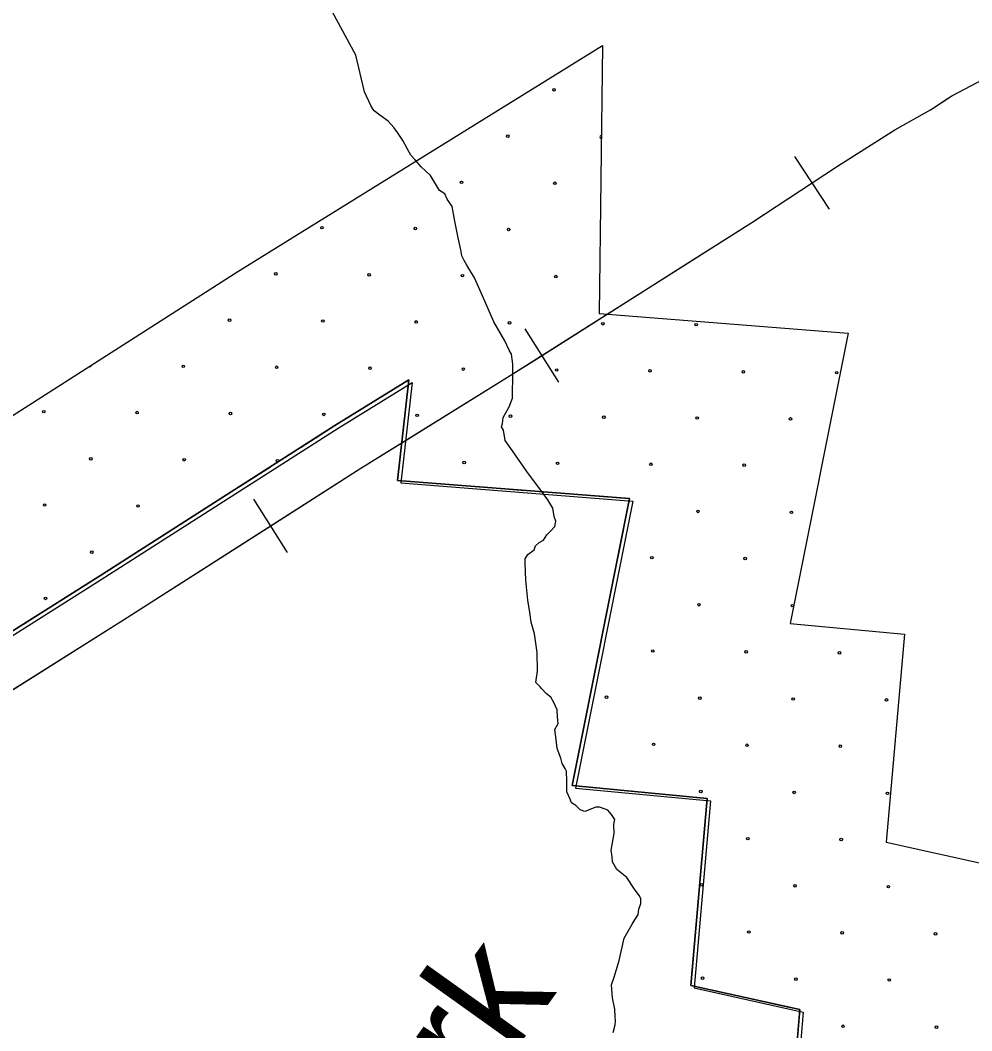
# Model space of a CAD drawing. Extents: x 1551132 to 1791609, y 378168 to 563823.
# Drawn here: x 1635876 to 1639796, y 458741 to 462903 of the extents above; entities that cross this region are included whole.
import ezdxf

# ---------------------------------------------------------------- set-up
doc = ezdxf.new("R2010")
doc.units = 0
for name, color, linetype in [('DESIGN - DRAINAGE - Bridges and Cross Drains Size Text', 7, 'Continuous'), ('DESIGN - EROSION CONTROL - Devices', 7, 'Continuous'), ('DESIGN - SCRATCH - User 1', 7, 'Continuous'), ('DESIGN - TRAFFIC CONTROL PERMANENT - Pavement Marking Text', 7, 'Continuous'), ('DESIGN - TRANSPORTATION - Shoulder Lines', 7, 'Continuous'), ('DESIGN - TRANSPORTATION - Text', 7, 'Continuous'), ('SURVEY - VEGETATION - Features with Text', 7, 'Continuous')]:
    doc.layers.add(name, color=color, linetype=linetype)

msp = doc.modelspace()

# ---------------------------------------------------------------- linework, layer by layer
at = {"layer": 'DESIGN - EROSION CONTROL - Devices'}
for centre in [(1638074.735, 462616.04), (1638074.735, 462616.04), (1637884.325, 462425.63), (1637884.325, 462425.63), (1637693.916, 462235.22), (1637693.916, 462235.22), (1638078.469, 462231.487), (1638078.469, 462231.487), (1637118.953, 462048.544), (1637118.953, 462048.544), (1637503.506, 462044.81), (1637503.506, 462044.81), (1637888.059, 462041.077), (1637888.059, 462041.077), (1636928.543, 461858.134), (1636928.543, 461858.134), (1637313.096, 461854.401), (1637313.096, 461854.401), (1637697.649, 461850.667), (1637697.649, 461850.667), (1638082.202, 461846.934), (1638082.202, 461846.934), (1636738.134, 461667.724), (1636738.134, 461667.724), (1637122.687, 461663.991), (1637122.687, 461663.991), (1637507.239, 461660.257), (1637507.239, 461660.257), (1637891.792, 461656.524), (1637891.792, 461656.524), (1638276.345, 461652.79), (1638276.345, 461652.79), (1638660.898, 461649.057), (1638660.898, 461649.057), (1636547.724, 461477.315), (1636547.724, 461477.315), (1636932.277, 461473.581), (1636932.277, 461473.581), (1637316.83, 461469.848), (1637316.83, 461469.848), (1637701.383, 461466.114), (1637701.383, 461466.114), (1638085.936, 461462.381), (1638085.936, 461462.381), (1638470.489, 461458.647), (1638470.489, 461458.647), (1638855.042, 461454.914), (1638855.042, 461454.914), (1639239.595, 461451.18), (1639239.595, 461451.18), (1635972.761, 461290.639), (1635972.761, 461290.639), (1636357.314, 461286.905), (1636357.314, 461286.905), (1636741.867, 461283.172), (1636741.867, 461283.172), (1637126.42, 461279.438), (1637126.42, 461279.438), (1637510.973, 461275.704), (1637510.973, 461275.704), (1637895.526, 461271.971), (1637895.526, 461271.971), (1638280.079, 461268.237), (1638280.079, 461268.237), (1638664.632, 461264.504), (1638664.632, 461264.504), (1639049.185, 461260.77), (1639049.185, 461260.77), (1636166.904, 461096.495), (1636166.904, 461096.495), (1636551.457, 461092.762), (1636551.457, 461092.762), (1636936.01, 461089.028), (1636936.01, 461089.028), (1637705.116, 461081.561), (1637705.116, 461081.561), (1638089.669, 461077.828), (1638089.669, 461077.828), (1638474.222, 461074.094), (1638474.222, 461074.094), (1638858.775, 461070.361), (1638858.775, 461070.361), (1635976.495, 460906.086), (1635976.495, 460906.086), (1636361.048, 460902.352), (1636361.048, 460902.352), (1638668.365, 460879.951), (1638668.365, 460879.951), (1639052.918, 460876.217), (1639052.918, 460876.217), (1636170.638, 460711.942), (1636170.638, 460711.942), (1638477.956, 460689.541), (1638477.956, 460689.541), (1638862.509, 460685.808), (1638862.509, 460685.808), (1635980.228, 460521.533), (1635980.228, 460521.533), (1638672.099, 460495.398), (1638672.099, 460495.398), (1639056.652, 460491.664), (1639056.652, 460491.664), (1638481.689, 460304.988), (1638481.689, 460304.988), (1638866.242, 460301.255), (1638866.242, 460301.255), (1639250.795, 460297.521), (1639250.795, 460297.521), (1638291.279, 460114.579), (1638291.279, 460114.579), (1638675.832, 460110.845), (1638675.832, 460110.845), (1639060.385, 460107.112), (1639060.385, 460107.112), (1639444.938, 460103.378), (1639444.938, 460103.378), (1638485.423, 459920.435), (1638485.423, 459920.435), (1638869.976, 459916.702), (1638869.976, 459916.702), (1639254.529, 459912.968), (1639254.529, 459912.968), (1638679.566, 459726.292), (1638679.566, 459726.292), (1639064.119, 459722.559), (1639064.119, 459722.559), (1639448.672, 459718.825), (1639448.672, 459718.825), (1638873.709, 459532.149), (1638873.709, 459532.149), (1639258.262, 459528.415), (1639258.262, 459528.415), (1638683.299, 459341.739), (1638683.299, 459341.739), (1639067.852, 459338.006), (1639067.852, 459338.006), (1639452.405, 459334.272), (1639452.405, 459334.272), (1638877.443, 459147.596), (1638877.443, 459147.596), (1639261.996, 459143.862), (1639261.996, 459143.862), (1639646.549, 459140.129), (1639646.549, 459140.129), (1638687.033, 458957.186), (1638687.033, 458957.186), (1639071.586, 458953.453), (1639071.586, 458953.453), (1639456.139, 458949.719), (1639456.139, 458949.719), (1639265.729, 458759.309), (1639265.729, 458759.309), (1639650.282, 458755.576), (1639650.282, 458755.576)]:
    msp.add_circle(centre, 5.28, dxfattribs=at)
for centre, start, end in [((1638268.878, 462421.896), 76.49913, 282.114901), ((1636163.171, 461481.048), 234.353128, 10.788036)]:
    msp.add_arc(centre, 5.28, start, end, dxfattribs=at)
at = {"layer": 'DESIGN - SCRATCH - User 1'}
for points in [[(1635400.18, 460994.535), (1635793.329, 461242.467), (1636772.973, 461868.267), (1638274.605, 462798.576)], [(1638274.605, 462798.576), (1638261.254, 461694.772), (1639286.572, 461614.07), (1639047.627, 460418.814), (1639518.541, 460374.155), (1639443.059, 459517.782), (1639889.84, 459419.147), (1639802.266, 458374.528), (1639971.07, 457826.947)], [(1637476.298, 461421.723), (1637172.338, 461233.409), (1636195.219, 460609.217), (1635538.809, 460195.265)], [(1638348.383, 456953.065), (1639340.735, 457325.842), (1639126.949, 458019.335), (1639021.351, 458036.944), (1639087.683, 458828.164), (1638638.127, 458927.417), (1638706.035, 459697.82), (1638149.223, 459750.621), (1638385.526, 460932.652), (1637430.29, 461007.837), (1637476.298, 461421.723)]]:
    msp.add_lwpolyline(points, dxfattribs=at)
at = {"layer": 'DESIGN - TRAFFIC CONTROL PERMANENT - Pavement Marking Text'}
for points in [[(1635538.809, 460195.265), (1636195.219, 460609.217), (1637172.338, 461233.409), (1637476.298, 461421.723)], [(1635538.809, 460195.265), (1636195.219, 460609.217), (1637172.338, 461233.409), (1637476.298, 461421.723)], [(1635538.809, 460195.265), (1636195.219, 460609.217), (1637172.338, 461233.409), (1637476.298, 461421.723)], [(1635538.809, 460195.265), (1636195.219, 460609.217), (1637172.338, 461233.409), (1637476.298, 461421.723)], [(1635538.809, 460195.265), (1636195.219, 460609.217), (1637172.338, 461233.409), (1637476.298, 461421.723)], [(1635552.501, 460185.006), (1636208.91, 460598.959), (1637186.029, 461223.151), (1637489.989, 461411.464)], [(1637476.298, 461421.723), (1637430.29, 461007.837), (1638385.526, 460932.652), (1638149.223, 459750.621), (1638706.035, 459697.82), (1638638.127, 458927.417), (1639087.683, 458828.164), (1639021.351, 458036.944), (1639126.949, 458019.335), (1639340.735, 457325.842), (1638348.383, 456953.065)], [(1637476.298, 461421.723), (1637430.29, 461007.837), (1638385.526, 460932.652), (1638149.223, 459750.621), (1638706.035, 459697.82), (1638638.127, 458927.417), (1639087.683, 458828.164), (1639021.351, 458036.944), (1639126.949, 458019.335), (1639340.735, 457325.842), (1638348.383, 456953.065)], [(1637476.298, 461421.723), (1637430.29, 461007.837), (1638385.526, 460932.652), (1638149.223, 459750.621), (1638706.035, 459697.82), (1638638.127, 458927.417), (1639087.683, 458828.164), (1639021.351, 458036.944), (1639126.949, 458019.335), (1639340.735, 457325.842), (1638348.383, 456953.065)], [(1637476.298, 461421.723), (1637430.29, 461007.837), (1638385.526, 460932.652), (1638149.223, 459750.621), (1638706.035, 459697.82), (1638638.127, 458927.417), (1639087.683, 458828.164), (1639021.351, 458036.944), (1639126.949, 458019.335), (1639340.735, 457325.842), (1638348.383, 456953.065)], [(1637476.298, 461421.723), (1637430.29, 461007.837), (1638385.526, 460932.652), (1638149.223, 459750.621), (1638706.035, 459697.82), (1638638.127, 458927.417), (1639087.683, 458828.164), (1639021.351, 458036.944), (1639126.949, 458019.335), (1639340.735, 457325.842), (1638348.383, 456953.065)], [(1637489.989, 461411.464), (1637443.982, 460997.578), (1638399.217, 460922.393), (1638162.914, 459740.362), (1638719.726, 459687.561), (1638651.819, 458917.158), (1639101.375, 458817.906), (1639035.043, 458026.685), (1639140.64, 458009.076), (1639354.426, 457315.583), (1638362.074, 456942.806)]]:
    msp.add_lwpolyline(points, dxfattribs=at)
at = {"layer": 'DESIGN - TRANSPORTATION - Shoulder Lines'}
for p, q in [((1639209.591, 462124.45), (1639066.569, 462341.589)), ((1638095.308, 461412.606), (1637956.153, 461632.237)), ((1636977.684, 460711.212), (1636837.729, 460930.326))]:
    msp.add_line(p, q, dxfattribs=at)
for points in [[(1639698.229, 462581.687), (1639714.071, 462592.029), (1639820.335, 462647.573), (1640066.921, 462772.526), (1640292.924, 462866.42)], [(1634119.05, 459056.359), (1635390.912, 459859.281), (1636301.683, 460433.638), (1637278.685, 461057.755), (1637894.521, 461439.282), (1638462.25, 461799.016), (1638889.557, 462069.315), (1639242.682, 462301.922), (1639479.393, 462450.976), (1639625.79, 462534.378), (1639714.071, 462592.029), (1639820.335, 462647.573)], [(1639138.084, 462233.02), (1639242.682, 462301.922), (1639479.393, 462450.976), (1639625.79, 462534.378), (1639698.229, 462581.687)], [(1638583.289, 461875.585), (1638889.557, 462069.315), (1639138.084, 462233.02)], [(1638025.735, 461522.426), (1638462.25, 461799.016), (1638583.289, 461875.585)], [(1637465.514, 461173.499), (1637894.521, 461439.282), (1638025.735, 461522.426)], [(1636907.702, 460820.773), (1637278.685, 461057.755), (1637465.514, 461173.499)], [(1636351.515, 460465.472), (1636907.702, 460820.773)], [(1635793.436, 460113.121), (1636301.683, 460433.638), (1636351.515, 460465.472)]]:
    msp.add_lwpolyline(points, dxfattribs=at)
at = {"layer": 'DESIGN - TRANSPORTATION - Text'}
for points in [[(1638006.118, 460299.319), (1637994.985, 460375.546), (1637981.535, 460423.755), (1637975.994, 460463.865), (1637966.569, 460514.041), (1637959.494, 460596.226), (1637956.286, 460666.353), (1637956.486, 460684.379), (1637966.669, 460702.287), (1637992.86, 460722.021), (1637999.027, 460737.98), (1638013.168, 460751.839), (1638031.251, 460761.656), (1638045.476, 460783.531), (1638061.634, 460799.373), (1638077.817, 460817.215), (1638082.058, 460839.199), (1638076.283, 460859.292), (1638070.675, 460893.392), (1638049.084, 460927.677), (1638019.576, 460968.061), (1637962.503, 461044.788), (1637903.529, 461129.549), (1637874.038, 461171.933), (1637866.522, 461214.067), (1637858.689, 461228.176), (1637862.839, 461242.143), (1637865.105, 461266.152), (1637889.563, 461309.945), (1637903.946, 461345.829), (1637904.329, 461379.872), (1637904.771, 461419.923), (1637905.513, 461485.999), (1637899.988, 461528.117), (1637890.18, 461544.243), (1637872.63, 461582.485), (1637827.565, 461661.087), (1637780.816, 461767.748), (1637747.692, 461842.209), (1637716.317, 461894.627), (1637704.534, 461912.777), (1637694.776, 461932.911), (1637691.051, 461956.987), (1637679.627, 462007.18), (1637666.402, 462075.415), (1637655.094, 462135.616), (1637635.453, 462165.875), (1637625.72, 462188.009), (1637603.903, 462202.268), (1637566.629, 462262.761), (1637527.089, 462299.245), (1637501.456, 462329.563), (1637485.681, 462347.763), (1637469.99, 462373.972), (1637452.399, 462408.207), (1637430.791, 462440.491), (1637415.033, 462460.691), (1637391.359, 462486.984), (1637357.676, 462511.384), (1637333.91, 462529.676), (1637329.985, 462535.727), (1637320.177, 462551.852), (1637294.836, 462608.203), (1637258.562, 462758.807), (1637071.991, 463105.391)], [(1638318.218, 458733.811), (1638326.568, 458765.762), (1638328.743, 458781.754), (1638326.918, 458797.796), (1638325.285, 458829.856), (1638315.81, 458876.023), (1638312.418, 458930.133), (1638322.76, 458962.059), (1638343.493, 459029.919), (1638364.492, 459121.813), (1638397.1, 459179.531), (1638421.516, 459219.316), (1638423.758, 459241.316), (1638432.016, 459265.259), (1638432.232, 459285.284), (1638426.383, 459297.368), (1638406.7, 459323.618), (1638375.275, 459372.028), (1638333.693, 459404.529), (1638316.077, 459436.763), (1638314.302, 459456.814), (1638310.627, 459484.889), (1638323.368, 459552.841), (1638321.793, 459590.909), (1638326.01, 459610.884), (1638312.252, 459631.06), (1638296.477, 459649.26), (1638270.628, 459659.56), (1638262.662, 459661.652), (1638246.679, 459661.827), (1638202.546, 459644.285), (1638182.638, 459650.518), (1638164.864, 459668.736), (1638146.998, 459678.944), (1638141.189, 459695.028), (1638127.54, 459725.22), (1638128.031, 459769.272), (1638126.482, 459809.348), (1638120.632, 459821.423), (1638108.865, 459841.582), (1638103.124, 459863.674), (1638087.591, 459903.9), (1638083.999, 459939.984), (1638078.474, 459982.102), (1638092.724, 460005.978), (1638089.049, 460034.053), (1638087.358, 460062.112), (1638073.716, 460092.297), (1638061.975, 460114.456), (1638044.159, 460128.673), (1638024.409, 460148.915), (1638018.509, 460156.99), (1638000.735, 460175.215), (1638000.851, 460185.224), (1638007.243, 460221.2), (1638006.118, 460299.319)]]:
    msp.add_lwpolyline(points, dxfattribs=at)
at = {"layer": 'SURVEY - VEGETATION - Features with Text'}
for points in [[(1637256.019, 461285.252), (1637476.298, 461421.723)], [(1637476.298, 461421.723), (1637447.132, 461159.332)], [(1637032.825, 461144.29), (1637172.338, 461233.409), (1637256.028, 461285.261)], [(1636683.941, 460921.417), (1636906.419, 461063.538)], [(1637430.557, 461010.245), (1637430.29, 461007.837), (1637691.051, 460987.311)], [(1637691.051, 460987.311), (1637954.236, 460966.594)], [(1638103.766, 460954.827), (1638366.943, 460934.11)], [(1638366.943, 460934.11), (1638385.526, 460932.652), (1638337.427, 460692.046)], [(1636461.471, 460779.297), (1636683.949, 460921.417)], [(1636112.279, 460556.908), (1636195.219, 460609.217), (1636335.057, 460698.553)], [(1635888.984, 460416.095), (1636112.288, 460556.916)], [(1638308.019, 460544.95), (1638256.262, 460286.068)], [(1638256.262, 460286.068), (1638204.513, 460027.187)], [(1638175.105, 459880.091), (1638149.223, 459750.621), (1638280.603, 459738.162)], [(1638280.603, 459738.162), (1638543.422, 459713.237)], [(1638692.743, 459699.078), (1638706.035, 459697.82), (1638684.027, 459448.13)], [(1638684.027, 459448.13), (1638660.844, 459185.148)], [(1638647.677, 459035.719), (1638638.127, 458927.417), (1638789.749, 458893.941)], [(1638789.749, 458893.941), (1639047.543, 458837.031)]]:
    msp.add_lwpolyline(points, dxfattribs=at)

# ---------------------------------------------------------------- texts
at = {"layer": 'DESIGN - DRAINAGE - Bridges and Cross Drains Size Text'}
msp.add_text('Fork', height=475.0047, rotation=54.456839, dxfattribs=at).set_placement((1637348.29, 457865.721))

doc.saveas('drawing.dxf')
